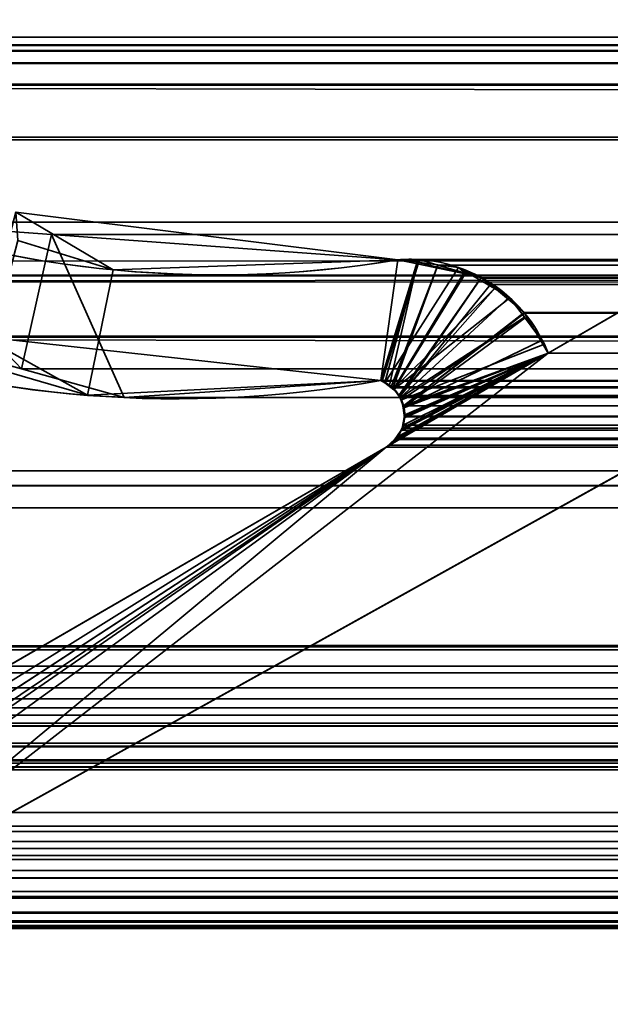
# Model space of a CAD drawing. Header units: millimetres. Extents: x -603 to 3703, y -115 to 249.
# Tile 755 of 1056: x 2496.12 to 2499.66, y -5.2 to 0.7. Entities that reach past the tile are written whole.
import ezdxf

# ---------------------------------------------------------------- set-up
doc = ezdxf.new("R2010")
doc.units = ezdxf.units.MM
doc.layers.add('151', color=7, linetype='Continuous', true_color=0xffffff)

# ---------------------------------------------------------------- blocks, each defined once
blk = doc.blocks.new('UG_SURFACE_003')
at = {"layer": '151', "color": 252, "linetype": 'Continuous', "lineweight": 35}
for points in [[(3703.0001, -13.3, 2212.25), (3703.0001, 230.4, 2212.25), (2296.9999, 230.4, 2212.25), (2296.9999, -13.3, 2212.25)], [(2447, -13.3, 2062.2499), (2447, 230.4, 2062.2499), (3553, 230.4, 2062.2499), (3553, -13.3, 2062.2499)]]:
    blk.add_3dface(points, dxfattribs=at)
blk = doc.blocks.new('UG_SURFACE_168')
at = {"layer": '151', "color": 43, "linetype": 'Continuous', "lineweight": 35}
for points in [[(2490.9999, 0, 2), (2530, 0, 951.5), (2556, 0, 948)], [(2556, 0, 948), (2582, 0, 951.5), (3509.0001, 0, 2), (2490.9999, 0, 2)], [(2490.9999, 0, 2), (2490.9999, 0, 2017), (2530, 0, 1186.5), (2530, 0, 951.5)], [(2490.9999, 0, 2017), (2556, 0, 1190.0001), (2530, 0, 1186.5)], [(2582, 0, 1186.5), (2556, 0, 1190.0001), (2490.9999, 0, 2017), (3509.0001, 0, 2017)], [(2490.9999, -34, 2017), (3509.0001, -34, 2017), (3509.0001, 0, 2017), (2490.9999, 0, 2017)], [(2490.9999, -2), (2490.9999, 0, 2), (3509.0001, 0, 2), (3509.0001, -2)], [(2490.9999, -2), (3509.0001, -2), (3509.0001, -13), (2490.9999, -13)]]:
    blk.add_3dface(points, dxfattribs=at)
blk = doc.blocks.new('UG_SURFACE_222')
at = {"layer": '151', "color": 7, "linetype": 'Continuous', "lineweight": 35}
for points in [[(2502.2764, -0.597, -7.75), (2494.8995, -4.6975, -7.75), (2499.2902, -1.2961, -7.75), (2501.4057, -0.0688, -7.75)], [(2501.4057, -0.0688, 2005.8444), (2499.2902, -1.2961, 2007.9598), (2494.8995, -4.6975, 2012.3506), (2502.2764, -0.597, 2004.9736)], [(2501.4057, -0.0688, -7.75), (2499.2902, -1.2961, -7.75), (2499.2902, -1.2961, 2007.9598), (2501.4057, -0.0688, 2005.8444)], [(2495.8982, -1.1969, 2011.3518), (2498.2855, -1.4582, 2008.9643), (2498.3876, -0.7357, 2008.8625), (2496.0957, -0.4504, 2011.1542)], [(2496.6807, -0.7956, -7.75), (2496.0957, -0.4504, 2011.1542), (2498.3876, -0.7357, 2008.8625)], [(2496.6807, -0.7956, -7.75), (2496.1076, -0.6191, -7.75), (2496.0957, -0.4504, 2011.1542)], [(2502.2764, -0.597, 2004.9736), (2494.8995, -4.6975, 2012.3506), (2494.8995, -4.6975, -7.75), (2502.2764, -0.597, -7.75)], [(2496.1076, -0.6191, -7.75), (2496.6807, -0.7956, -7.75), (2496.526, -1.547, -7.75), (2495.9116, -1.369, -7.75)], [(2498.2855, -1.4582, -7.75), (2496.526, -1.547, -7.75), (2496.6807, -0.7956, -7.75), (2498.3876, -0.7357, -7.75)], [(2498.3876, -0.7357, 2008.8625), (2498.3876, -0.7357, -7.75), (2496.6807, -0.7956, -7.75)], [(2498.3876, -0.7357, -7.75), (2498.5034, -0.7501, -7.75), (2498.2855, -1.4582, -7.75)], [(2498.5027, -0.7599, 2008.7473), (2498.3876, -0.7357, 2008.8625), (2498.2855, -1.4582, 2008.9643), (2498.3103, -1.4716, 2008.9397)], [(2498.3087, -1.473, -7.75), (2498.2855, -1.4582, -7.75), (2498.5034, -0.7501, -7.75), (2498.7519, -0.781, -7.75)], [(2498.3103, -1.4716, 2008.9397), (2498.3375, -1.4864, 2008.9126), (2498.5027, -0.7599, 2008.7473)], [(2498.7915, -0.8206, 2008.4584), (2498.5027, -0.7599, 2008.7473), (2498.3375, -1.4864, 2008.9126), (2498.3633, -1.5149, 2008.8868)], [(2498.3876, -0.7357, -7.75), (2498.3876, -0.7357, 2008.8625), (2498.5027, -0.7599, 2008.7473)], [(2498.5027, -0.7599, 2008.7473), (2498.5034, -0.7501, -7.75), (2498.3876, -0.7357, -7.75)], [(2498.5034, -0.7501, -7.75), (2498.5027, -0.7599, 2008.7473), (2498.7915, -0.8206, 2008.4584)], [(2498.7915, -0.8206, 2008.4584), (2498.7519, -0.781, -7.75), (2498.5034, -0.7501, -7.75)], [(2498.3628, -1.508, -7.75), (2498.3087, -1.473, -7.75), (2498.7519, -0.781, -7.75), (2498.79, -0.8036, -7.75)], [(2498.79, -0.8036, -7.75), (2498.9669, -0.9082, -7.75), (2498.3628, -1.508, -7.75)], [(2498.8873, -0.8407, 2008.3625), (2498.7915, -0.8206, 2008.4584), (2498.3633, -1.5149, 2008.8868), (2498.3981, -1.5535, 2008.852)], [(2498.7915, -0.8206, 2008.4584), (2498.79, -0.8036, -7.75), (2498.7519, -0.781, -7.75)], [(2498.79, -0.8036, -7.75), (2498.7915, -0.8206, 2008.4584), (2498.8873, -0.8407, 2008.3625)], [(2498.8873, -0.8407, 2008.3625), (2498.9669, -0.9082, -7.75), (2498.79, -0.8036, -7.75)], [(2498.3981, -1.5535, 2008.852), (2498.9727, -0.9008, 2008.2772), (2498.8873, -0.8407, 2008.3625)], [(2498.8873, -0.8407, 2008.3625), (2498.9727, -0.9008, 2008.2772), (2498.9669, -0.9082, -7.75)], [(2498.3649, -1.5112, -7.75), (2498.3628, -1.508, -7.75), (2498.9669, -0.9082, -7.75), (2499.0604, -0.9635, -7.75)], [(2499.0554, -0.9589, 2008.1947), (2498.9727, -0.9008, 2008.2772), (2498.3981, -1.5535, 2008.852), (2498.4021, -1.5635, 2008.848)], [(2499.0604, -0.9635, -7.75), (2498.9669, -0.9082, -7.75), (2498.9727, -0.9008, 2008.2772)], [(2499.0604, -0.9635, -7.75), (2498.9727, -0.9008, 2008.2772), (2499.0554, -0.9589, 2008.1947)], [(2498.4014, -1.5638, -7.75), (2498.3649, -1.5112, -7.75), (2499.0604, -0.9635, -7.75), (2499.1469, -1.0803, -7.75)], [(2498.4021, -1.5635, 2008.848), (2498.4238, -1.6191, 2008.8263), (2499.1517, -1.0837, 2008.0984), (2499.0554, -0.9589, 2008.1947)], [(2499.0554, -0.9589, 2008.1947), (2499.1469, -1.0803, -7.75), (2499.0604, -0.9635, -7.75)], [(2499.0554, -0.9589, 2008.1947), (2499.1517, -1.0837, 2008.0984), (2499.1469, -1.0803, -7.75)], [(2499.1469, -1.0803, -7.75), (2498.4093, -1.5754, -7.75), (2498.4014, -1.5638, -7.75)], [(2499.1469, -1.0803, -7.75), (2499.2669, -1.2421, -7.75), (2498.4093, -1.5754, -7.75)], [(2498.4238, -1.6191, 2008.8263), (2499.2545, -1.217, 2007.9954), (2499.1517, -1.0837, 2008.0984)], [(2499.2669, -1.2421, -7.75), (2499.1469, -1.0803, -7.75), (2499.1517, -1.0837, 2008.0984)], [(2499.2669, -1.2421, -7.75), (2499.1517, -1.0837, 2008.0984), (2499.2545, -1.217, 2007.9954)], [(2495.8982, -1.1969, 2011.3518), (2495.9116, -1.369, -7.75), (2496.526, -1.547, -7.75)], [(2498.2855, -1.4582, 2008.9643), (2495.8982, -1.1969, 2011.3518), (2496.526, -1.547, -7.75)], [(2499.2902, -1.2961, 2007.9598), (2499.2545, -1.217, 2007.9954), (2498.4238, -1.6191, 2008.8263), (2498.4241, -1.622, 2008.826)], [(2499.2545, -1.217, 2007.9954), (2499.2902, -1.2961, -7.75), (2499.2669, -1.2421, -7.75)], [(2499.2545, -1.217, 2007.9954), (2499.2902, -1.2961, 2007.9598), (2499.2902, -1.2961, -7.75)], [(2498.3175, -1.8586, -7.75), (2498.3633, -1.8237, -7.75), (2499.2902, -1.2961, -7.75), (2494.8995, -4.6975, -7.75)], [(2494.8995, -4.6975, 2012.3506), (2499.2902, -1.2961, 2007.9598), (2498.3175, -1.8586, 2008.9326)], [(2498.3683, -1.813, 2008.8818), (2498.3175, -1.8586, 2008.9326), (2499.2902, -1.2961, 2007.9598)], [(2499.2902, -1.2961, -7.75), (2498.3633, -1.8237, -7.75), (2498.3685, -1.8157, -7.75)], [(2499.2902, -1.2961, 2007.9598), (2498.3861, -1.7971, 2008.8639), (2498.3683, -1.813, 2008.8818)], [(2498.3685, -1.8157, -7.75), (2498.4028, -1.763, -7.75), (2499.2902, -1.2961, -7.75)], [(2498.4043, -1.7635, 2008.8456), (2498.3861, -1.7971, 2008.8639), (2499.2902, -1.2961, 2007.9598)], [(2498.4028, -1.763, -7.75), (2498.414, -1.7456, -7.75), (2499.2902, -1.2961, -7.75)], [(2499.2902, -1.2961, 2007.9598), (2498.414, -1.7456, 2008.8358), (2498.4043, -1.7635, 2008.8456)], [(2498.4198, -1.623, -7.75), (2498.4093, -1.5754, -7.75), (2499.2669, -1.2421, -7.75), (2499.2902, -1.2961, -7.75)], [(2499.2902, -1.2961, -7.75), (2498.414, -1.7456, -7.75), (2498.4257, -1.6816, -7.75), (2498.4288, -1.6645, -7.75)], [(2499.2902, -1.2961, 2007.9598), (2498.4283, -1.6826, 2008.8217), (2498.414, -1.7456, 2008.8358)], [(2499.2902, -1.2961, -7.75), (2498.4288, -1.6645, -7.75), (2498.4198, -1.623, -7.75)], [(2498.4241, -1.622, 2008.826), (2498.4281, -1.6821, 2008.8217), (2498.4283, -1.6826, 2008.8217), (2499.2902, -1.2961, 2007.9598)], [(2496.526, -1.547, -7.75), (2498.2855, -1.4582, -7.75), (2498.2855, -1.4582, 2008.9643)], [(2498.2855, -1.4582, -7.75), (2498.3087, -1.473, -7.75), (2498.3103, -1.4716, 2008.9397)], [(2498.3103, -1.4716, 2008.9397), (2498.2855, -1.4582, 2008.9643), (2498.2855, -1.4582, -7.75)], [(2498.3375, -1.4864, 2008.9126), (2498.3103, -1.4716, 2008.9397), (2498.3087, -1.473, -7.75)], [(2498.3087, -1.473, -7.75), (2498.3628, -1.508, -7.75), (2498.3633, -1.5149, 2008.8868)], [(2498.3633, -1.5149, 2008.8868), (2498.3375, -1.4864, 2008.9126), (2498.3087, -1.473, -7.75)], [(2498.3628, -1.508, -7.75), (2498.3649, -1.5112, -7.75), (2498.3633, -1.5149, 2008.8868)], [(2498.3981, -1.5535, 2008.852), (2498.3633, -1.5149, 2008.8868), (2498.3649, -1.5112, -7.75)], [(2498.3649, -1.5112, -7.75), (2498.4014, -1.5638, -7.75), (2498.4021, -1.5635, 2008.848)], [(2498.4021, -1.5635, 2008.848), (2498.3981, -1.5535, 2008.852), (2498.3649, -1.5112, -7.75)], [(2498.4238, -1.6191, 2008.8263), (2498.4021, -1.5635, 2008.848), (2498.4014, -1.5638, -7.75)], [(2498.4014, -1.5638, -7.75), (2498.4093, -1.5754, -7.75), (2498.4241, -1.622, 2008.826)], [(2498.4241, -1.622, 2008.826), (2498.4238, -1.6191, 2008.8263), (2498.4014, -1.5638, -7.75)], [(2498.4093, -1.5754, -7.75), (2498.4198, -1.623, -7.75), (2498.4241, -1.622, 2008.826)], [(2498.4281, -1.6821, 2008.8217), (2498.4241, -1.622, 2008.826), (2498.4198, -1.623, -7.75)], [(2498.4198, -1.623, -7.75), (2498.4288, -1.6645, -7.75), (2498.4281, -1.6821, 2008.8217)], [(2498.4283, -1.6826, 2008.8217), (2498.4257, -1.6816, -7.75), (2498.414, -1.7456, -7.75)], [(2498.414, -1.7456, -7.75), (2498.414, -1.7456, 2008.8358), (2498.4283, -1.6826, 2008.8217)], [(2498.4288, -1.6645, -7.75), (2498.4257, -1.6816, -7.75), (2498.4281, -1.6821, 2008.8217)], [(2498.4283, -1.6826, 2008.8217), (2498.4281, -1.6821, 2008.8217), (2498.4257, -1.6816, -7.75)], [(2498.3861, -1.7971, 2008.8639), (2498.4028, -1.763, -7.75), (2498.3685, -1.8157, -7.75)], [(2498.3861, -1.7971, 2008.8639), (2498.4043, -1.7635, 2008.8456), (2498.4028, -1.763, -7.75)], [(2498.4028, -1.763, -7.75), (2498.4043, -1.7635, 2008.8456), (2498.414, -1.7456, 2008.8358)], [(2498.414, -1.7456, 2008.8358), (2498.414, -1.7456, -7.75), (2498.4028, -1.763, -7.75)], [(2498.3175, -1.8586, -7.75), (2498.3175, -1.8586, 2008.9326), (2498.3683, -1.813, 2008.8818)], [(2498.3683, -1.813, 2008.8818), (2498.3633, -1.8237, -7.75), (2498.3175, -1.8586, -7.75)], [(2498.3683, -1.813, 2008.8818), (2498.3685, -1.8157, -7.75), (2498.3633, -1.8237, -7.75)], [(2498.3685, -1.8157, -7.75), (2498.3683, -1.813, 2008.8818), (2498.3861, -1.7971, 2008.8639)], [(2494.5316, -4.0486, 2012.7182), (2498.3175, -1.8586, 2008.9326), (2498.3175, -1.8586, -7.75), (2494.5316, -4.0486, -7.75)], [(2494.5316, -4.0486, -7.75), (2498.3175, -1.8586, -7.75), (2494.8995, -4.6975, -7.75), (2494.7798, -4.7371, -7.75)], [(2494.8995, -4.6975, 2012.3506), (2498.3175, -1.8586, 2008.9326), (2494.5316, -4.0486, 2012.7182)]]:
    blk.add_3dface(points, dxfattribs=at)
blk = doc.blocks.new('UG_SURFACE_223')
at = {"layer": '151', "color": 7, "linetype": 'Continuous', "lineweight": 35}
for points in [[(3512.1696, 1.0733, 2019.4194), (2487.8249, 2.6459, 2019.4249), (2487.7391, 0.3112, 2019.511)], [(3508.5514, 1.1329, 2015.8014), (3510.0083, 0.5991, 2017.2584), (2489.9917, 0.5991, 2017.2584), (2491.4486, 1.1329, 2015.8014)], [(2487.7391, 0.3112, 2019.511), (3512.2144, 0.3101, 2019.4643), (3512.1696, 1.0733, 2019.4194)], [(3508.3144, 1.0331, 2015.5642), (2491.6856, 1.0331, 2015.5642), (2492.3894, 0.4432, 2014.8606)], [(2492.3894, 0.4432, 2014.8606), (3507.6427, 0.3426, 2014.8928), (3508.3144, 1.0331, 2015.5642)], [(3506.9752, 0.7572, 2014.2252), (3505.5907, -0.0163, 2012.8407), (2494.4093, -0.0163, 2012.8407), (2493.0248, 0.7572, 2014.2252)], [(2489.5771, 0.516, 2017.673), (3510.0083, 0.5991, 2017.2584), (3510.3991, 0.5179, 2017.6492)], [(2489.5771, 0.516, 2017.673), (2489.9917, 0.5991, 2017.2584), (3510.0083, 0.5991, 2017.2584)], [(2488.7698, -0.872, 2018.4803), (3511.1926, 0.5499, 2018.4426), (3511.1868, -0.4242, 2018.4369)], [(2488.7698, -0.872, 2018.4803), (2488.8074, 0.5499, 2018.4426), (3511.1926, 0.5499, 2018.4426)], [(2488.8124, 0.5521, 2018.4376), (3511.1876, 0.5521, 2018.4376), (3511.1926, 0.5499, 2018.4426), (2488.8074, 0.5499, 2018.4426)], [(3511.1854, 0.5531, 2018.4352), (2488.8124, 0.5521, 2018.4376), (2488.8146, 0.5531, 2018.4352)], [(3511.1854, 0.5531, 2018.4352), (3511.1876, 0.5521, 2018.4376), (2488.8124, 0.5521, 2018.4376)], [(2488.8146, 0.5531, 2018.4352), (2488.8208, 0.5528, 2018.4293), (3511.1794, 0.5528, 2018.4293)], [(3511.1794, 0.5528, 2018.4293), (3511.1854, 0.5531, 2018.4352), (2488.8146, 0.5531, 2018.4352)], [(2488.8208, 0.5528, 2018.4293), (2488.8408, 0.5518, 2018.4093), (3511.1594, 0.5519, 2018.4095)], [(3511.1594, 0.5519, 2018.4095), (3511.1794, 0.5528, 2018.4293), (2488.8208, 0.5528, 2018.4293)], [(3511.107, 0.5496, 2018.357), (3511.1594, 0.5519, 2018.4095), (2488.8408, 0.5518, 2018.4093)], [(2488.8408, 0.5518, 2018.4093), (2488.8933, 0.5493, 2018.3568), (3511.107, 0.5496, 2018.357)], [(3510.4823, 0.5216, 2017.7324), (3511.107, 0.5496, 2018.357), (2488.8933, 0.5493, 2018.3568)], [(2488.8933, 0.5493, 2018.3568), (2489.5184, 0.5189, 2017.7317), (3510.4823, 0.5216, 2017.7324)], [(3510.3991, 0.5179, 2017.6492), (3510.4823, 0.5216, 2017.7324), (2489.5184, 0.5189, 2017.7317)], [(3510.3991, 0.5179, 2017.6492), (2489.5184, 0.5189, 2017.7317), (2489.5771, 0.516, 2017.673)], [(3507.3426, 0.0339, 2014.5926), (2492.3894, 0.4432, 2014.8606), (2493.8078, -0.7461, 2013.4423)], [(3507.3426, 0.0339, 2014.5926), (3507.6427, 0.3426, 2014.8928), (2492.3894, 0.4432, 2014.8606)], [(3512.3572, -2.122, 2019.6073), (2487.7391, 0.3112, 2019.511), (2487.6506, -2.0889, 2019.5994)], [(3512.3572, -2.122, 2019.6073), (3512.2144, 0.3101, 2019.4643), (2487.7391, 0.3112, 2019.511)], [(3507.3426, 0.0339, 2014.5926), (2493.8078, -0.7461, 2013.4423), (2494.1099, -0.8298, 2013.1402)], [(2494.1099, -0.8298, 2013.1402), (3505.8684, -0.7656, 2013.1185), (3507.3426, 0.0339, 2014.5926)], [(2494.4093, -0.0163, 2012.8407), (2495.2919, -0.5094, 2011.9581), (2496.1305, -1.3901, 2011.1196), (2494.1099, -0.8298, 2013.1402)], [(2494.4093, -0.0163, 2012.8407), (3505.5907, -0.0163, 2012.8407), (3504.7081, -0.5094, 2011.9581)], [(2495.2919, -0.5094, 2011.9581), (2494.4093, -0.0163, 2012.8407), (3504.7081, -0.5094, 2011.9581)], [(2502.2764, -0.597, 2004.9736), (2494.8995, -4.6975, 2012.3506), (2499.2902, -1.2961, 2007.9598), (2501.4057, -0.0688, 2005.8444)], [(2501.4057, -0.0688, 2005.8444), (2499.2902, -1.2961, 2007.9598), (3500.7098, -1.2961, 2007.9598), (3498.5943, -0.0688, 2005.8444)], [(3511.1868, -0.4242, 2018.4369), (2488.6947, -1.1994, 2018.5554), (2488.7698, -0.872, 2018.4803)], [(3511.1868, -0.4242, 2018.4369), (3511.3459, -1.1811, 2018.5959), (2488.6947, -1.1994, 2018.5554)], [(2496.1305, -1.3901, 2011.1196), (2495.2919, -0.5094, 2011.9581), (2496.309, -0.5838, 2010.941)], [(3504.7081, -0.5094, 2011.9581), (3503.691, -0.5838, 2010.941), (2496.309, -0.5838, 2010.941), (2495.2919, -0.5094, 2011.9581)], [(2496.7456, -1.5607, 2010.5042), (2496.1305, -1.3901, 2011.1196), (2496.309, -0.5838, 2010.941)], [(2496.309, -0.5838, 2010.941), (2498.3876, -0.7357, 2008.8625), (2498.2855, -1.4582, 2008.9643), (2496.7456, -1.5607, 2010.5042)], [(2496.309, -0.5838, 2010.941), (3503.691, -0.5838, 2010.941), (3501.6124, -0.7357, 2008.8625), (2498.3876, -0.7357, 2008.8625)], [(3497.7236, -0.597, 2004.9736), (3505.1005, -4.6975, 2012.3506), (2494.8995, -4.6975, 2012.3506), (2502.2764, -0.597, 2004.9736)], [(3504.9417, -1.2682, 2012.1918), (3505.8684, -0.7656, 2013.1185), (2494.1099, -0.8298, 2013.1402)], [(2498.2929, -1.4627, 2008.9571), (2498.2855, -1.4582, 2008.9643), (2498.3876, -0.7357, 2008.8625), (2498.5185, -0.7343, 2008.7316)], [(2498.3482, -1.4972, 2008.9016), (2498.2929, -1.4627, 2008.9571), (2498.5185, -0.7343, 2008.7316), (2498.6286, -0.7667, 2008.6215)], [(2498.6286, -0.7667, 2008.6215), (2498.3578, -1.5032, 2008.8923), (2498.3482, -1.4972, 2008.9016)], [(2498.394, -1.549, 2008.8558), (2498.3578, -1.5032, 2008.8923), (2498.6286, -0.7667, 2008.6215), (2498.8875, -0.8429, 2008.3625)], [(2498.5185, -0.7343, 2008.7316), (2498.3876, -0.7357, 2008.8625), (3501.6124, -0.7357, 2008.8625)], [(2498.5185, -0.7343, 2008.7316), (3501.6124, -0.7357, 2008.8625), (3501.3707, -0.7732, 2008.6207)], [(3501.3707, -0.7732, 2008.6207), (2498.6286, -0.7667, 2008.6215), (2498.5185, -0.7343, 2008.7316)], [(2498.6286, -0.7667, 2008.6215), (3501.3707, -0.7732, 2008.6207), (3501.1985, -0.7998, 2008.4484)], [(3501.1985, -0.7998, 2008.4484), (2498.8875, -0.8429, 2008.3625), (2498.6286, -0.7667, 2008.6215)], [(3501.1985, -0.7998, 2008.4484), (3501.1158, -0.854, 2008.3656), (2498.8875, -0.8429, 2008.3625)], [(2494.1099, -0.8298, 2013.1402), (2496.1305, -1.3901, 2011.1196), (3503.88, -1.3307, 2011.1301)], [(3503.88, -1.3307, 2011.1301), (3504.9417, -1.2682, 2012.1918), (2494.1099, -0.8298, 2013.1402)], [(2498.8875, -0.8429, 2008.3625), (2498.3995, -1.5558, 2008.8506), (2498.394, -1.549, 2008.8558)], [(2498.8875, -0.8429, 2008.3625), (2498.8959, -0.8454, 2008.3542), (2498.9431, -0.8845, 2008.3067), (2498.3995, -1.5558, 2008.8506)], [(2498.4217, -1.6106, 2008.8284), (2498.3995, -1.5558, 2008.8506), (2498.9431, -0.8845, 2008.3067), (2499.145, -1.0515, 2008.105)], [(2498.8959, -0.8454, 2008.3542), (2498.8875, -0.8429, 2008.3625), (3501.1158, -0.854, 2008.3656)], [(2498.8959, -0.8454, 2008.3542), (3501.1158, -0.854, 2008.3656), (3501.0581, -0.8918, 2008.3079)], [(3501.0581, -0.8918, 2008.3079), (2498.9431, -0.8845, 2008.3067), (2498.8959, -0.8454, 2008.3542)], [(2499.145, -1.0515, 2008.105), (2498.9431, -0.8845, 2008.3067), (3501.0581, -0.8918, 2008.3079)], [(2499.145, -1.0515, 2008.105), (3501.0581, -0.8918, 2008.3079), (3500.9189, -0.9829, 2008.1689)], [(3500.9189, -0.9829, 2008.1689), (2499.1467, -1.0545, 2008.1031), (2499.145, -1.0515, 2008.105)], [(3500.9189, -0.9829, 2008.1689), (3500.8581, -1.0631, 2008.1079), (2499.1467, -1.0545, 2008.1031)], [(2499.145, -1.0515, 2008.105), (2499.1467, -1.0545, 2008.1031), (2498.4217, -1.6106, 2008.8284)], [(2499.1467, -1.0545, 2008.1031), (2499.2902, -1.2961, 2007.9598), (2498.4217, -1.6106, 2008.8284)], [(2499.1467, -1.0545, 2008.1031), (3500.8581, -1.0631, 2008.1079), (3500.7555, -1.1981, 2008.0054)], [(3500.7555, -1.1981, 2008.0054), (2499.2902, -1.2961, 2007.9598), (2499.1467, -1.0545, 2008.1031)], [(3511.8258, -3.4652, 2019.0759), (2488.1754, -3.4655, 2019.0747), (2488.6947, -1.1994, 2018.5554)], [(2488.6947, -1.1994, 2018.5554), (3511.3459, -1.1811, 2018.5959), (3511.8258, -3.4652, 2019.0759)], [(3500.7555, -1.1981, 2008.0054), (3500.7098, -1.2961, 2007.9598), (2499.2902, -1.2961, 2007.9598)], [(2498.3175, -1.8586, 2008.9326), (2498.3349, -1.8474, 2008.9152), (2499.2902, -1.2961, 2007.9598), (2494.8995, -4.6975, 2012.3506)], [(2499.2902, -1.2961, 2007.9598), (2498.3349, -1.8474, 2008.9152), (2498.3721, -1.8123, 2008.8778)], [(2498.3721, -1.8123, 2008.8778), (2498.3804, -1.8045, 2008.8696), (2499.2902, -1.2961, 2007.9598)], [(2499.2902, -1.2961, 2007.9598), (2498.3804, -1.8045, 2008.8696), (2498.4074, -1.7574, 2008.8425)], [(2498.4074, -1.7574, 2008.8425), (2498.414, -1.7456, 2008.8358), (2499.2902, -1.2961, 2007.9598)], [(2499.2902, -1.2961, 2007.9598), (2498.414, -1.7456, 2008.8358), (2498.4205, -1.7264, 2008.8296)], [(2498.4205, -1.7264, 2008.8296), (2498.4283, -1.6767, 2008.8217), (2498.4288, -1.6734, 2008.8212), (2499.2902, -1.2961, 2007.9598)], [(2499.2902, -1.2961, 2007.9598), (2498.4288, -1.6734, 2008.8212), (2498.4217, -1.6108, 2008.8282), (2498.4217, -1.6106, 2008.8284)], [(3503.88, -1.3307, 2011.1301), (2496.1305, -1.3901, 2011.1196), (2496.7456, -1.5607, 2010.5042)], [(3503.88, -1.3307, 2011.1301), (2496.7456, -1.5607, 2010.5042), (2498.2855, -1.4582, 2008.9643)], [(2498.2855, -1.4582, 2008.9643), (3501.7145, -1.4582, 2008.9643), (3503.88, -1.3307, 2011.1301)], [(2498.2855, -1.4582, 2008.9643), (2498.2929, -1.4627, 2008.9571), (3501.7068, -1.462, 2008.9569)], [(3501.7068, -1.462, 2008.9569), (3501.7145, -1.4582, 2008.9643), (2498.2855, -1.4582, 2008.9643)], [(3501.6725, -1.4795, 2008.9226), (3501.7068, -1.462, 2008.9569), (2498.2929, -1.4627, 2008.9571)], [(3501.6725, -1.4795, 2008.9226), (2498.2929, -1.4627, 2008.9571), (2498.3482, -1.4972, 2008.9016)], [(2498.3482, -1.4972, 2008.9016), (3501.6525, -1.4983, 2008.9023), (3501.6725, -1.4795, 2008.9226)], [(3501.616, -1.5323, 2008.8661), (2498.3482, -1.4972, 2008.9016), (2498.3578, -1.5032, 2008.8923)], [(3501.616, -1.5323, 2008.8661), (3501.6525, -1.4983, 2008.9023), (2498.3482, -1.4972, 2008.9016)], [(2498.3578, -1.5032, 2008.8923), (3501.6067, -1.5495, 2008.8565), (3501.616, -1.5323, 2008.8661)], [(2498.3578, -1.5032, 2008.8923), (2498.394, -1.549, 2008.8558), (3501.6067, -1.5495, 2008.8565)], [(3501.5852, -1.5884, 2008.8353), (2498.394, -1.549, 2008.8558), (2498.3995, -1.5558, 2008.8506)], [(3501.5852, -1.5884, 2008.8353), (3501.6067, -1.5495, 2008.8565), (2498.394, -1.549, 2008.8558)], [(2498.3995, -1.5558, 2008.8506), (3501.5795, -1.6115, 2008.8296), (3501.5852, -1.5884, 2008.8353)], [(2498.3995, -1.5558, 2008.8506), (2498.4217, -1.6106, 2008.8284), (3501.5795, -1.6115, 2008.8296)], [(2498.4217, -1.6106, 2008.8284), (2498.4217, -1.6108, 2008.8282), (3501.5795, -1.6115, 2008.8296)], [(3501.5728, -1.6382, 2008.8229), (2498.4217, -1.6108, 2008.8282), (2498.4288, -1.6734, 2008.8212)], [(3501.5728, -1.6382, 2008.8229), (3501.5795, -1.6115, 2008.8296), (2498.4217, -1.6108, 2008.8282)], [(2498.4288, -1.6734, 2008.8212), (3501.5728, -1.6768, 2008.8229), (3501.5728, -1.6382, 2008.8229)], [(3501.5728, -1.6936, 2008.8229), (2498.4283, -1.6767, 2008.8217), (2498.4205, -1.7264, 2008.8296)], [(2498.4205, -1.7264, 2008.8296), (3501.586, -1.7456, 2008.8358), (3501.5728, -1.6936, 2008.8229)], [(2498.4288, -1.6734, 2008.8212), (2498.4283, -1.6767, 2008.8217), (3501.5728, -1.6768, 2008.8229)], [(3501.5728, -1.6936, 2008.8229), (3501.5728, -1.6768, 2008.8229), (2498.4283, -1.6767, 2008.8217)], [(3501.6229, -1.8086, 2008.873), (2498.4074, -1.7574, 2008.8425), (2498.3804, -1.8045, 2008.8696)], [(2498.4074, -1.7574, 2008.8425), (3501.5926, -1.7572, 2008.8427), (3501.586, -1.7456, 2008.8358)], [(3501.586, -1.7456, 2008.8358), (2498.414, -1.7456, 2008.8358), (2498.4074, -1.7574, 2008.8425)], [(3501.6229, -1.8086, 2008.873), (3501.5926, -1.7572, 2008.8427), (2498.4074, -1.7574, 2008.8425)], [(2498.4205, -1.7264, 2008.8296), (2498.414, -1.7456, 2008.8358), (3501.586, -1.7456, 2008.8358)], [(3501.6277, -1.8126, 2008.8778), (2498.3721, -1.8123, 2008.8778), (2498.3349, -1.8474, 2008.9152)], [(2498.3349, -1.8474, 2008.9152), (3501.6825, -1.8586, 2008.9326), (3501.6277, -1.8126, 2008.8778)], [(2498.3804, -1.8045, 2008.8696), (2498.3721, -1.8123, 2008.8778), (3501.6277, -1.8126, 2008.8778)], [(2498.3804, -1.8045, 2008.8696), (3501.6277, -1.8126, 2008.8778), (3501.6229, -1.8086, 2008.873)], [(2494.3519, -4.4412, 2012.8982), (2494.3461, -4.3976, 2012.9037), (2494.3497, -4.3306, 2012.9004), (2498.3175, -1.8586, 2008.9326)], [(2494.4444, -4.1299, 2012.8057), (2494.5316, -4.0486, 2012.7182), (2498.3175, -1.8586, 2008.9326), (2494.3497, -4.3306, 2012.9004)], [(2498.3175, -1.8586, 2008.9326), (2494.3519, -4.4415, 2012.898), (2494.3519, -4.4412, 2012.8982)], [(2494.3776, -4.5229, 2012.8725), (2494.3519, -4.4415, 2012.898), (2498.3175, -1.8586, 2008.9326)], [(2498.3175, -1.8586, 2008.9326), (2494.3998, -4.5617, 2012.8503), (2494.3922, -4.5523, 2012.8577), (2494.3776, -4.5229, 2012.8725)], [(2498.3175, -1.8586, 2008.9326), (2494.4682, -4.6469, 2012.7816), (2494.3998, -4.5617, 2012.8503)], [(2494.4682, -4.6469, 2012.7816), (2498.3175, -1.8586, 2008.9326), (2494.8995, -4.6975, 2012.3506), (2494.787, -4.7307, 2012.4629)], [(3505.4684, -4.0486, 2012.7182), (3501.6825, -1.8586, 2008.9326), (2498.3175, -1.8586, 2008.9326), (2494.5316, -4.0486, 2012.7182)], [(2498.3349, -1.8474, 2008.9152), (2498.3175, -1.8586, 2008.9326), (3501.6825, -1.8586, 2008.9326)], [(2487.6506, -2.0889, 2019.5994), (2487.5996, -2.2228, 2019.6505), (3512.3973, -2.2253, 2019.6471)], [(2487.6506, -2.0889, 2019.5994), (3512.3973, -2.2253, 2019.6471), (3512.3572, -2.122, 2019.6073)], [(3512.3973, -2.2253, 2019.6471), (2487.5996, -2.2228, 2019.6505), (2487.2818, -3.0566, 2019.9683)], [(2487.2818, -3.0566, 2019.9683), (3512.7182, -3.0566, 2019.9683), (3512.3973, -2.2253, 2019.6471)], [(2487.2749, -3.0741, 2019.9752), (3512.7251, -3.0741, 2019.9752), (3512.7182, -3.0566, 2019.9683), (2487.2818, -3.0566, 2019.9683)], [(3512.7635, -3.1716, 2020.0133), (3512.7251, -3.0741, 2019.9752), (2487.2749, -3.0741, 2019.9752), (2487.2365, -3.1716, 2020.0133)], [(2487.232, -3.2122, 2020.0181), (3512.768, -3.2122, 2020.0181), (3512.7635, -3.1716, 2020.0133)], [(2487.2365, -3.1716, 2020.0133), (2487.232, -3.2122, 2020.0181), (3512.7635, -3.1716, 2020.0133)], [(3512.768, -3.2122, 2020.0181), (2487.232, -3.2122, 2020.0181), (2487.2215, -3.3021, 2020.0286)], [(3512.7785, -3.3021, 2020.0286), (3512.768, -3.2122, 2020.0181), (2487.2215, -3.3021, 2020.0286)], [(2487.2215, -3.3021, 2020.0286), (2487.2303, -3.3666, 2020.0198), (3512.7697, -3.3666, 2020.0198), (3512.7785, -3.3021, 2020.0286)], [(3512.7442, -3.4761, 2019.9943), (2487.2303, -3.3666, 2020.0198), (2487.2377, -3.4209, 2020.0121)], [(3512.7442, -3.4761, 2019.9943), (3512.7623, -3.4209, 2020.0121), (2487.2303, -3.3666, 2020.0198)], [(3512.7623, -3.4209, 2020.0121), (3512.7697, -3.3666, 2020.0198), (2487.2303, -3.3666, 2020.0198)], [(2487.2377, -3.4209, 2020.0121), (2487.2737, -3.513, 2019.9764), (3512.7249, -3.5104, 2019.9747)], [(3512.7249, -3.5104, 2019.9747), (3512.7442, -3.4761, 2019.9943), (2487.2377, -3.4209, 2020.0121)], [(3511.8399, -3.5319, 2019.0897), (2488.1601, -3.5319, 2019.0897), (2488.1754, -3.4655, 2019.0747)], [(2488.1754, -3.4655, 2019.0747), (3511.8258, -3.4652, 2019.0759), (3511.8399, -3.5319, 2019.0897)], [(3512.6736, -3.6004, 2019.9237), (3512.7249, -3.5104, 2019.9747), (2487.2737, -3.513, 2019.9764)], [(3512.6736, -3.6004, 2019.9237), (2487.2737, -3.513, 2019.9764), (2487.2797, -3.5281, 2019.9704)], [(2487.2797, -3.5281, 2019.9704), (2487.359, -3.634, 2019.891), (3512.6421, -3.6358, 2019.8922)], [(3512.6421, -3.6358, 2019.8922), (3512.6736, -3.6004, 2019.9237), (2487.2797, -3.5281, 2019.9704)], [(2488.0705, -3.6511, 2019.1796), (3511.8399, -3.5319, 2019.0897), (3511.9295, -3.6511, 2019.1796)], [(2488.0705, -3.6511, 2019.1796), (2488.1601, -3.5319, 2019.0897), (3511.8399, -3.5319, 2019.0897)], [(3512.6288, -3.6509, 2019.8786), (2487.359, -3.634, 2019.891), (2487.3729, -3.6524, 2019.8772)], [(3512.6288, -3.6509, 2019.8786), (3512.6421, -3.6358, 2019.8922), (2487.359, -3.634, 2019.891)], [(3512.6288, -3.6509, 2019.8786), (2487.3729, -3.6524, 2019.8772), (2487.483, -3.7332, 2019.7668)], [(2487.483, -3.7332, 2019.7668), (3512.517, -3.7332, 2019.7668), (3512.6288, -3.6509, 2019.8786)], [(2488.0633, -3.6559, 2019.1867), (3511.9367, -3.6559, 2019.1867), (3512.0602, -3.7382, 2019.3102), (2487.9398, -3.7382, 2019.3102)], [(3511.9295, -3.6511, 2019.1796), (2488.0633, -3.6559, 2019.1867), (2488.0705, -3.6511, 2019.1796)], [(3511.9295, -3.6511, 2019.1796), (3511.9367, -3.6559, 2019.1867), (2488.0633, -3.6559, 2019.1867)], [(2487.4995, -3.7378, 2019.7506), (3512.5005, -3.7378, 2019.7506), (3512.517, -3.7332, 2019.7668), (2487.483, -3.7332, 2019.7668)], [(2487.6394, -3.7769, 2019.6106), (3512.3606, -3.7769, 2019.6106), (3512.5005, -3.7378, 2019.7506), (2487.4995, -3.7378, 2019.7506)], [(3512.3026, -3.7931, 2019.5527), (2487.6394, -3.7769, 2019.6106), (2487.6974, -3.7931, 2019.5527)], [(3512.3026, -3.7931, 2019.5527), (3512.3606, -3.7769, 2019.6106), (2487.6394, -3.7769, 2019.6106)], [(2487.6974, -3.7931, 2019.5527), (3512.2063, -3.7758, 2019.4561), (3512.3026, -3.7931, 2019.5527)], [(2487.6974, -3.7931, 2019.5527), (2487.7937, -3.7758, 2019.4561), (3512.2063, -3.7758, 2019.4561)], [(3512.0835, -3.7538, 2019.3336), (2487.7937, -3.7758, 2019.4561), (2487.9165, -3.7538, 2019.3336)], [(3512.0835, -3.7538, 2019.3336), (3512.2063, -3.7758, 2019.4561), (2487.7937, -3.7758, 2019.4561)], [(2487.9165, -3.7538, 2019.3336), (3512.0602, -3.7382, 2019.3102), (3512.0835, -3.7538, 2019.3336)], [(2487.9165, -3.7538, 2019.3336), (2487.9398, -3.7382, 2019.3102), (3512.0602, -3.7382, 2019.3102)], [(2494.4444, -4.1299, 2012.8057), (3505.5568, -4.1272, 2012.8069), (3505.4684, -4.0486, 2012.7182)], [(3505.4684, -4.0486, 2012.7182), (2494.5316, -4.0486, 2012.7182), (2494.4444, -4.1299, 2012.8057)], [(2494.4096, -4.1622, 2012.8405), (3505.5807, -4.1484, 2012.8305), (3505.5568, -4.1272, 2012.8069)], [(3505.5568, -4.1272, 2012.8069), (2494.4444, -4.1299, 2012.8057), (2494.4096, -4.1622, 2012.8405)], [(2494.3807, -4.2231, 2012.8694), (3505.621, -4.2217, 2012.871), (3505.5807, -4.1484, 2012.8305)], [(2494.4096, -4.1622, 2012.8405), (2494.3807, -4.2231, 2012.8694), (3505.5807, -4.1484, 2012.8305)], [(2494.3614, -4.2638, 2012.8887), (3505.6298, -4.2376, 2012.8798), (3505.621, -4.2217, 2012.871)], [(3505.621, -4.2217, 2012.871), (2494.3807, -4.2231, 2012.8694), (2494.3614, -4.2638, 2012.8887)], [(2494.3614, -4.2638, 2012.8887), (3505.6522, -4.3284, 2012.902), (3505.6298, -4.2376, 2012.8798)], [(2494.3509, -4.3071, 2012.8989), (2494.3497, -4.3306, 2012.9004), (3505.6522, -4.3304, 2012.9023)], [(2494.3614, -4.2638, 2012.8887), (2494.3509, -4.3071, 2012.8989), (3505.6522, -4.3284, 2012.902)], [(2494.3509, -4.3071, 2012.8989), (3505.6522, -4.3304, 2012.9023), (3505.6522, -4.3284, 2012.902)], [(3505.6522, -4.3304, 2012.9023), (2494.3497, -4.3306, 2012.9004), (2494.3461, -4.3976, 2012.9037)], [(2494.3461, -4.3976, 2012.9037), (2494.3519, -4.4412, 2012.8982), (3505.6522, -4.3304, 2012.9023)], [(3505.6546, -4.3759, 2012.9046), (3505.6522, -4.3304, 2012.9023), (2494.3519, -4.4412, 2012.8982)], [(3505.6546, -4.3759, 2012.9046), (2494.3519, -4.4412, 2012.8982), (2494.3519, -4.4415, 2012.898)], [(2494.3519, -4.4415, 2012.898), (3505.6462, -4.441, 2012.8961), (3505.6546, -4.3759, 2012.9046)], [(3505.6431, -4.4634, 2012.8932), (3505.6462, -4.441, 2012.8961), (2494.3519, -4.4415, 2012.898)], [(2494.3519, -4.4415, 2012.898), (3505.6129, -4.5429, 2012.8629), (3505.6431, -4.4634, 2012.8932)], [(3505.6129, -4.5429, 2012.8629), (2494.3519, -4.4415, 2012.898), (2494.3776, -4.5229, 2012.8725)], [(2494.3776, -4.5229, 2012.8725), (2494.3922, -4.5523, 2012.8577), (3505.6078, -4.5523, 2012.8577)], [(3505.6078, -4.5523, 2012.8577), (3505.6129, -4.5429, 2012.8629), (2494.3776, -4.5229, 2012.8725)], [(2494.3998, -4.5617, 2012.8503), (3505.6002, -4.5617, 2012.8503), (3505.6078, -4.5523, 2012.8577), (2494.3922, -4.5523, 2012.8577)], [(2494.4682, -4.6469, 2012.7816), (3505.5318, -4.6469, 2012.7816), (3505.6002, -4.5617, 2012.8503), (2494.3998, -4.5617, 2012.8503)], [(3505.5318, -4.6469, 2012.7816), (2494.4682, -4.6469, 2012.7816), (2494.4723, -4.6518, 2012.7778)], [(3505.5277, -4.6518, 2012.7778), (3505.5318, -4.6469, 2012.7816), (2494.4723, -4.6518, 2012.7778)], [(2494.4723, -4.6518, 2012.7778), (2494.5672, -4.7059, 2012.6829), (3505.4328, -4.7059, 2012.6829), (3505.5277, -4.6518, 2012.7778)], [(3505.3988, -4.7255, 2012.6486), (2494.5672, -4.7059, 2012.6829), (2494.6012, -4.7255, 2012.6486)], [(3505.3988, -4.7255, 2012.6486), (3505.4328, -4.7059, 2012.6829), (2494.5672, -4.7059, 2012.6829)], [(2494.8995, -4.6975, 2012.3506), (3505.1005, -4.6975, 2012.3506), (3505.213, -4.7307, 2012.4629), (2494.787, -4.7307, 2012.4629)], [(2494.6012, -4.7255, 2012.6486), (2494.6766, -4.735, 2012.5732), (3505.3234, -4.735, 2012.5732), (3505.3988, -4.7255, 2012.6486)], [(3505.2562, -4.7435, 2012.5062), (2494.6766, -4.735, 2012.5732), (2494.7438, -4.7435, 2012.5062)], [(3505.2562, -4.7435, 2012.5062), (3505.3234, -4.735, 2012.5732), (2494.6766, -4.735, 2012.5732)], [(2494.7438, -4.7435, 2012.5062), (3505.213, -4.7307, 2012.4629), (3505.2562, -4.7435, 2012.5062)], [(2494.7438, -4.7435, 2012.5062), (2494.787, -4.7307, 2012.4629), (3505.213, -4.7307, 2012.4629)]]:
    blk.add_3dface(points, dxfattribs=at)
blk = doc.blocks.new('UG_SURFACE_230')
at = {"layer": '151', "color": 252, "linetype": 'Continuous', "lineweight": 35}
for points in [[(2485.5001, -30.22, 2021.75), (3514.4999, -30.22, 2021.75), (3514.4999, 62.62, 2021.75), (2485.5001, 62.62, 2021.75)], [(2487, -30.22, 2020.2501), (2487, 62.62, 2020.2501), (3513, 62.62, 2020.2501), (3513, -30.22, 2020.2501)]]:
    blk.add_3dface(points, dxfattribs=at)

msp = doc.modelspace()

# ---------------------------------------------------------------- linework, layer by layer
at = {"layer": '151', "color": 252, "linetype": 'Continuous', "lineweight": -3, "true_color": 0x939598}
for p, q in [((3510.0084, 0.5991, 2017.2584), (2489.9916, 0.5991, 2017.2584)), ((3511.1926, 0.5499, 2018.4426), (2488.8074, 0.5499, 2018.4426)), ((2491, 0, 2), (3509, 0, 2)), ((2491, 0, 2017), (3509, 0, 2017)), ((2499.2902, -1.2961, 2007.9598), (2501.4056, -0.0688, 2005.8444)), ((2499.2902, -1.2961, 2007.9598), (2501.4056, -0.0688, 2005.8444)), ((2501.4056, -0.0688, -7.75), (2499.2902, -1.2961, -7.75)), ((2494.8995, -4.6975, 2012.3505), (2502.2764, -0.597, 2004.9736)), ((2502.2764, -0.597, 2004.9736), (2494.8995, -4.6975, 2012.3505)), ((2502.2764, -0.597, -7.75), (2494.8995, -4.6975, -7.75)), ((2498.3876, -0.7357, 2008.8624), (3501.6124, -0.7357, 2008.8624)), ((2498.3876, -0.7357, -7.75), (2498.3876, -0.7357, 2008.8624)), ((2499.2902, -1.2961, 2007.9598), (3500.7098, -1.2961, 2007.9598)), ((2499.2902, -1.2961, -7.75), (2499.2902, -1.2961, 2007.9598)), ((2498.2856, -1.4582, 2008.9644), (2498.2856, -1.4582, -7.75)), ((3501.7144, -1.4582, 2008.9644), (2498.2856, -1.4582, 2008.9644)), ((2498.4141, -1.7456, 2008.8359), (2498.4141, -1.7456, -7.75)), ((3501.5859, -1.7456, 2008.8359), (2498.4141, -1.7456, 2008.8359)), ((2494.5317, -4.0486, 2012.7183), (2498.3175, -1.8586, 2008.9325)), ((2494.5317, -4.0486, 2012.7183), (2498.3175, -1.8586, 2008.9325)), ((2494.5317, -4.0486, -7.75), (2498.3175, -1.8586, -7.75)), ((3501.6825, -1.8586, 2008.9325), (2498.3175, -1.8586, 2008.9325)), ((2498.3175, -1.8586, 2008.9325), (2498.3175, -1.8586, -7.75)), ((2491, -2), (3509, -2)), ((3512.7183, -3.0566, 2019.9683), (2487.2817, -3.0566, 2019.9683)), ((3511.8398, -3.5319, 2019.0898), (2488.1602, -3.5319, 2019.0898)), ((3512.5169, -3.7332, 2019.7669), (2487.4831, -3.7332, 2019.7669)), ((3505.4683, -4.0486, 2012.7183), (2494.5317, -4.0486, 2012.7183)), ((3505.6078, -4.5523, 2012.8578), (2494.3922, -4.5523, 2012.8578)), ((3505.1005, -4.6975, 2012.3505), (2494.8995, -4.6975, 2012.3505))]:
    msp.add_line(p, q, dxfattribs=at)
for points in [[(2492.0786, 1.7573, -7.75), (2493.5586, -0.1772, -7.75), (2495.9855, -1.1357, -7.75), (2498.3876, -0.7357, -7.75)], [(2498.3876, -0.7357, 2008.8624), (2495.9855, -1.1357, 2011.2645), (2493.5586, -0.1772, 2013.6914), (2492.0786, 1.7573, 2015.1714)], [(2498.2856, -1.4582, 2008.9644), (2495.7947, -1.9092, 2011.4553), (2493.2574, -0.9513, 2013.9926), (2491.6857, 1.0331, 2015.5643)], [(2491.6857, 1.0331, -7.75), (2493.2574, -0.9513, -7.75), (2495.7947, -1.9092, -7.75), (2498.2856, -1.4582, -7.75)], [(2498.3876, -0.7357, -7.75), (2498.7794, -0.7028, -7.75), (2499.1462, -0.9308, -7.75), (2499.2902, -1.2961, -7.75)], [(2498.3876, -0.7357, 2008.8624), (2498.7794, -0.7028, 2008.4706), (2499.1462, -0.9308, 2008.1038), (2499.2902, -1.2961, 2007.9598)], [(2498.4141, -1.7456, 2008.8359), (2498.458, -1.6309, 2008.792), (2498.4003, -1.5021, 2008.8497), (2498.2856, -1.4582, 2008.9644)], [(2498.2856, -1.4582, -7.75), (2498.4003, -1.5021, -7.75), (2498.458, -1.6309, -7.75), (2498.4141, -1.7456, -7.75)], [(2498.4141, -1.7456, -7.75), (2498.3957, -1.7934, -7.75), (2498.3617, -1.8331, -7.75), (2498.3175, -1.8586, -7.75)], [(2498.3175, -1.8586, 2008.9325), (2498.3617, -1.8331, 2008.8883), (2498.3957, -1.7934, 2008.8543), (2498.4141, -1.7456, 2008.8359)]]:
    msp.add_open_spline(points, degree=3, dxfattribs=at)
for points, knots in [([(2498.3876, -0.7357, 2008.8624), (2497.2632, -0.923, 2009.9868), (2496.1398, -0.8246, 2011.1102), (2494.5014, -0.226, 2012.7486), (2493.9755, 0.0461, 2013.2745), (2492.9724, 0.7643, 2014.2776), (2492.4959, 1.2119, 2014.7541), (2492.0786, 1.7573, 2015.1714)], [0, 0, 0, 0, 0.5, 0.5, 0.75, 0.75, 1, 1, 1, 1]), ([(2491.6857, 1.0331, 2015.5643), (2492.1283, 0.4742, 2015.1217), (2492.6182, 0.0282, 2014.6318), (2493.666, -0.7016, 2013.584), (2494.2277, -0.9829, 2013.0223), (2495.9254, -1.5783, 2011.3246), (2497.1153, -1.6701, 2010.1347), (2498.2856, -1.4582, 2008.9644)], [0, 0, 0, 0, 0.25, 0.25, 0.5, 0.5, 1, 1, 1, 1]), ([(2499.2902, -1.2961, 2007.9598), (2499.2536, -1.2031, 2007.9964), (2499.2025, -1.1202, 2008.0475), (2499.0715, -0.9637, 2008.1785), (2498.9854, -0.8953, 2008.2646), (2498.7764, -0.7787, 2008.4736), (2498.6468, -0.7424, 2008.6032), (2498.4749, -0.7316, 2008.7751), (2498.4311, -0.7321, 2008.8189), (2498.3876, -0.7357, 2008.8624)], [0, 0, 0, 0, 0.219104, 0.219104, 0.499064, 0.499064, 0.874121, 0.874121, 1, 1, 1, 1]), ([(2498.2856, -1.4582, 2008.9644), (2498.311, -1.4679, 2008.939), (2498.3358, -1.4827, 2008.9142), (2498.3733, -1.5176, 2008.8767), (2498.3877, -1.5353, 2008.8623), (2498.4088, -1.5722, 2008.8412), (2498.4166, -1.5908, 2008.8334), (2498.4269, -1.6305, 2008.8231), (2498.4294, -1.6523, 2008.8206), (2498.4282, -1.6915, 2008.8218), (2498.4253, -1.7096, 2008.8247), (2498.4187, -1.733, 2008.8313), (2498.4165, -1.7394, 2008.8335), (2498.4141, -1.7456, 2008.8359)], [0, 0, 0, 0, 0.2847, 0.2847, 0.48566, 0.48566, 0.646417, 0.646417, 0.809013, 0.809013, 0.946704, 0.946704, 1, 1, 1, 1]), ([(2498.4141, -1.7456, 2008.8359), (2498.4113, -1.7531, 2008.8387), (2498.4081, -1.7602, 2008.8419), (2498.401, -1.774, 2008.849), (2498.3972, -1.7805, 2008.8528), (2498.3892, -1.793, 2008.8608), (2498.3849, -1.7989, 2008.8651), (2498.3759, -1.8102, 2008.8741), (2498.3713, -1.8155, 2008.8787), (2498.3616, -1.8254, 2008.8884), (2498.3566, -1.8301, 2008.8934), (2498.3461, -1.8391, 2008.9039), (2498.3405, -1.8435, 2008.9095), (2498.3292, -1.8515, 2008.9208), (2498.3234, -1.8552, 2008.9266), (2498.3175, -1.8586, 2008.9325)], [0, 0, 0, 0, 0.140604, 0.140604, 0.281124, 0.281124, 0.42157, 0.42157, 0.561956, 0.561956, 0.702296, 0.702296, 0.850671, 0.850671, 1, 1, 1, 1])]:
    msp.add_open_spline(points, degree=3, knots=knots, dxfattribs=at)

# ---------------------------------------------------------------- block references
for name in ['UG_SURFACE_003', 'UG_SURFACE_230', 'UG_SURFACE_168', 'UG_SURFACE_222', 'UG_SURFACE_223']:
    msp.add_blockref(name, (0, 0), dxfattribs=at)

doc.saveas('drawing.dxf')
